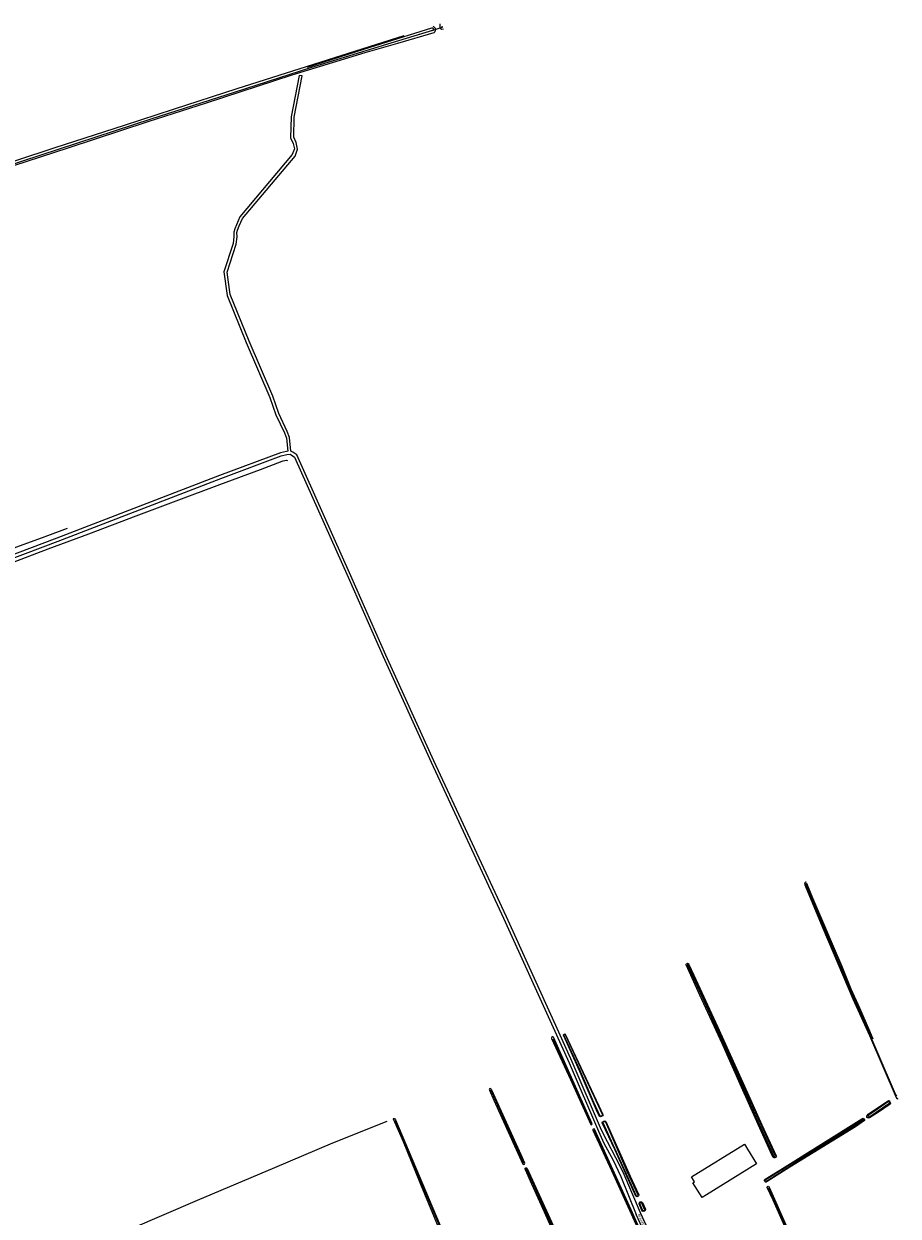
# Model space of a CAD drawing. Extents: x 177628 to 188968, y 384226 to 390673.
# Tile 393 of 393: x 186907 to 187754, y 389518 to 390673. Entities that reach past the tile are written whole.
import ezdxf

# ---------------------------------------------------------------- set-up
doc = ezdxf.new("R2010")
doc.units = 0
doc.linetypes.add('STIPPELGROF', pattern=[2.5, 2, -0.5])
for name, color, linetype, lineweight in [('B02_T', 14, 'Continuous', 9), ('B14_F', 14, 'Continuous', 9), ('FOUTEN', 253, 'STIPPELGROF', 9), ('T07_F', 253, 'Continuous', 9), ('T09_F', 253, 'Continuous', 9), ('T22_F', 253, 'Continuous', 9), ('V06_F', 8, 'Continuous', 9), ('V06_T', 8, 'Continuous', 9), ('W01_F', 253, 'Continuous', 9), ('Z06', 7, 'Continuous', 9)]:
    doc.layers.add(name, color=color, linetype=linetype, lineweight=lineweight)
doc.styles.add('Legend', font='calibri.ttf')

msp = doc.modelspace()

# ---------------------------------------------------------------- linework, layer by layer
at = {"layer": 'B02_T', "linetype": 'Continuous'}
for points in [[(187607.678, 389582.637), (187616.431, 389568.433), (187567.787, 389538.472)], [(187567.787, 389538.472), (187563.53, 389535.85), (187554.783, 389550.045), (187556.371, 389551.023)]]:
    msp.add_lwpolyline(points, dxfattribs=at)
at = {"layer": 'B14_F', "linetype": 'Continuous'}
msp.add_lwpolyline([(187556.371, 389551.023), (187553.305, 389555.854), (187604.623, 389587.595), (187607.678, 389582.637)], dxfattribs=at)
at = {"layer": 'FOUTEN', "linetype": 'Continuous'}
msp.add_lwpolyline([(187312.272, 390669.395), (187311.893, 390669.072), (187310.923, 390668.612), (187262.168, 390653.854), (187185.24, 390630.278), (187110.291, 390605.999), (187030.627, 390580.484), (186939.877, 390550.98), (186835.774, 390516.869), (186667.096, 390461.852), (186589.47, 390436.666), (186502.764, 390408.079), (186430.226, 390384.305), (186357.508, 390360.719), (186319.032, 390348.378), (186269.25, 390332.126), (186222.103, 390316.486), (186170.211, 390300.055), (186057.733, 390262.566), (185977.079, 390236.323), (185851.821, 390195.677), (185807.195, 390181.382)], dxfattribs=at)
at = {"layer": 'T07_F', "linetype": 'Continuous'}
for points in [[(186627.219, 390051.21), (186662.356, 390064.36), (186719.502, 390085.475), (186776.913, 390107.004), (186818.955, 390123.16), (186860.726, 390138.173), (186897.115, 390151.624), (186930.044, 390164.1), (186969.497, 390178.791), (187015.352, 390196.19), (187054.232, 390210.724), (187096.34, 390226.404), (187135.949, 390241.043), (187156.664, 390248.961), (187157.861, 390249.326), (187159.423, 390249.743), (187160.984, 390249.899), (187161.973, 390249.848)], [(186865.185, 390153.428), (186876.69, 390157.848), (186899.847, 390165.957), (186927.245, 390176.214), (186948.735, 390184.287)], [(187419.302, 389689.676), (187450.832, 389619.645), (187456.005, 389607.264)], [(187358.927, 389640.051), (187390.714, 389569.007)], [(186859.775, 389441.719), (186885.448, 389452.475), (186926.848, 389470.089), (186970.265, 389488.298), (187010.131, 389505.627), (187074.953, 389533.318), (187149.7, 389564.998), (187205.944, 389588.852), (187258.624, 389609.999)], [(187265.853, 389610.596), (187293.44, 389545.926), (187316.621, 389490.76), (187365.194, 389374.444)], [(187458.894, 389601.251), (187476.823, 389561.396), (187506.585, 389496.189), (187527.61, 389449.165)], [(187393.274, 389564.152), (187429.791, 389482.487), (187457.278, 389421.797)], [(187627.647, 389545.658), (187675.985, 389437.342)]]:
    msp.add_lwpolyline(points, dxfattribs=at)
at = {"layer": 'T09_F', "linetype": 'Continuous'}
for points in [[(187309.789, 390670.028), (187309.906, 390672.601)], [(187313.051, 390667.564), (187311.607, 390667.241)], [(185804.294, 390184.282), (185867.779, 390204.712), (185950.346, 390231.566), (186033.912, 390258.828), (186115.019, 390284.945), (186164.537, 390300.847), (186242.281, 390326.078), (186333.594, 390355.657), (186427.005, 390386.572), (186481.407, 390404.7), (186565.448, 390431.865), (186648.536, 390459.046), (186725.076, 390483.935), (186781.102, 390501.939), (186861.453, 390528.061), (186936.823, 390552.866), (187003.925, 390574.44), (187051.498, 390589.808), (187113.285, 390610.133), (187275.114, 390661.211)], [(187268.874, 390653.947), (187303.987, 390664.154)], [(186383.108, 390367.545), (186467.82, 390395.039), (186557.058, 390424.646), (186633.118, 390449.089), (186712.019, 390475.247), (186776.222, 390495.974), (186856.756, 390522.543), (186949.549, 390552.559), (187026.923, 390578.083), (187083.537, 390596.119), (187166.482, 390623.193), (187237.239, 390644.75), (187268.874, 390653.947)], [(187664.37, 389841.414), (187663.919, 389841.229), (187663.111, 389840.715), (187662.967, 389840.409), (187662.866, 389839.535)], [(187662.866, 389839.535), (187680.53, 389796.794), (187709.653, 389728.407), (187725.717, 389692.89), (187751.594, 389632.803), (187752.107, 389631.877), (187752.979, 389631.54), (187753.533, 389631.774)], [(187621.53, 389606.443), (187635.343, 389576.384), (187635.52, 389575.851), (187635.174, 389574.892), (187634.663, 389574.613), (187634.209, 389574.447), (187633.417, 389574.453), (187632.933, 389574.638), (187632.339, 389575.332), (187631.614, 389576.695), (187618.026, 389606.583), (187601.93, 389642.62), (187582.988, 389685.146), (187561.513, 389731.978), (187548.259, 389761.186), (187548.32, 389761.807), (187548.595, 389762.28), (187549.106, 389762.559), (187549.549, 389762.747), (187549.91, 389762.699), (187550.225, 389762.46), (187550.672, 389761.721), (187555.747, 389751.2), (187578.455, 389701.509), (187607.508, 389637.161), (187621.53, 389606.443)], [(187448.089, 389623.659), (187455.697, 389606.604), (187456.303, 389606.397), (187456.913, 389606.696), (187457.039, 389607.364), (187452.978, 389616.673), (187419.719, 389691.176), (187419.135, 389691.545), (187418.527, 389691.549), (187417.792, 389690.785), (187417.604, 389690.037), (187436.159, 389650.249), (187448.089, 389623.659)], [(187429.412, 389692.736), (187446.177, 389655.286), (187461.056, 389620.781), (187463.949, 389614.579)], [(187467.701, 389615.971), (187464.023, 389624.279), (187431.44, 389693.812)], [(187383.56, 389582.385), (187390.005, 389568.048), (187390.671, 389567.886), (187391.419, 389568.155), (187391.74, 389569.095), (187388.466, 389577.166), (187360.079, 389639.832), (187358.97, 389641.195), (187358.324, 389641.318), (187357.693, 389641.008), (187357.394, 389640.422), (187357.546, 389639.714), (187361.949, 389630.339), (187383.56, 389582.385)], [(187734.428, 389618.627), (187725.702, 389612.985), (187724.709, 389612.753), (187723.855, 389612.93), (187723.211, 389613.551), (187723.049, 389614.748), (187724.568, 389616.685), (187744.154, 389629.696), (187744.905, 389629.554), (187745.616, 389628.625), (187746.016, 389627.289), (187745.666, 389626.266), (187734.428, 389618.627)], [(187753.533, 389631.774), (187753.533, 389631.775)], [(187264.605, 389611.728), (187264.471, 389612.2), (187264.571, 389612.396), (187264.925, 389612.57), (187265.728, 389612.328)], [(187291.281, 389548.565), (187274.211, 389589.949), (187264.605, 389611.728)], [(187265.728, 389612.328), (187266.603, 389611.242), (187322.291, 389479.854), (187352.225, 389409.051), (187366.809, 389373.633), (187366.409, 389372.655), (187365.501, 389372.015), (187364.953, 389372.235), (187363.961, 389373.361), (187329.314, 389456.564), (187291.281, 389548.565)], [(187499.48, 389537.228), (187479.285, 389581.703), (187466.879, 389608.299)], [(187470.496, 389609.66), (187494.064, 389556.428), (187502.385, 389538.378)], [(187648.587, 389565.204), (187626.772, 389551.355), (187625.709, 389550.919), (187624.957, 389550.891), (187624.38, 389551.374), (187624.009, 389552.129), (187624.05, 389552.915), (187624.807, 389553.627), (187641.536, 389564.13), (187718.483, 389612.254), (187719.34, 389612.589), (187720.294, 389612.206), (187720.935, 389611.073), (187720.898, 389610.628), (187712.065, 389604.509), (187648.587, 389565.204)], [(187525.187, 389452.799), (187526.736, 389448.716), (187527.4, 389448.082), (187528.067, 389447.956), (187528.495, 389448.216), (187528.701, 389448.721), (187510.394, 389489.135), (187494.881, 389523.957), (187459.421, 389602.022), (187459.16, 389602.348), (187458.328, 389602.192), (187458.044, 389602.052), (187457.797, 389601.629), (187457.875, 389601.162), (187475.684, 389561.967), (187493.358, 389523.563), (187525.187, 389452.799)], [(187410.902, 389521.65), (187398.746, 389548.729), (187392.456, 389562.652), (187392.091, 389563.695), (187392.233, 389564.302), (187392.765, 389564.612), (187393.609, 389564.684), (187394.213, 389564.052), (187434.78, 389474.857), (187458.128, 389423.063), (187458.704, 389421.39), (187458.367, 389420.883), (187457.6, 389420.653), (187456.622, 389421.053), (187455.381, 389423.084), (187426.144, 389487.483), (187410.902, 389521.65)], [(187675.256, 389437.073), (187672.637, 389442.993), (187632.513, 389533.399), (187626.777, 389545.442), (187626.644, 389545.973), (187626.835, 389546.279), (187627.093, 389546.534), (187627.625, 389546.752), (187628.238, 389546.542), (187628.729, 389545.889), (187676.667, 389437.594)], [(187505.583, 389522.811), (187502.69, 389529.746)], [(187505.725, 389531.135), (187508.781, 389524.504)]]:
    msp.add_lwpolyline(points, dxfattribs=at)
at = {"layer": 'T09_F', "linetype": 'Continuous', "extrusion": (0, 0, -1)}
for centre, radius, start, end in [((-187301.384, 390666.95), 3.82, 116.492042, 227.046462), ((-187312.036, 390669.507), 2.307, 280.725468, 13.040561), ((-187430.465, 389693.201), 1.151, 336.192397, 147.909264), ((-187465.379, 389616.478), 2.377, 192.321061, 306.969017), ((-187469.119, 389607.833), 2.288, 11.751431, 127.008071), ((-187500.725, 389538.328), 1.661, 178.288264, 318.517563), ((-187504.376, 389530.071), 1.718, 349.075603, 141.740988), ((-187506.877, 389524.234), 1.923, 171.915416, 312.291688)]:
    msp.add_arc(centre, radius, start, end, dxfattribs=at)
at = {"layer": 'T22_F', "linetype": 'Continuous'}
msp.add_lwpolyline([(187176.121, 390622.114), (187173.175, 390622.678)], dxfattribs=at)
at = {"layer": 'V06_F', "linetype": 'Continuous'}
for points in [[(187173.175, 390622.678), (187165.535, 390582.7), (187164.963, 390562.214), (187167.371, 390556.861), (187168.601, 390551.537), (187166.654, 390546.065), (187115.793, 390485.55), (187112.485, 390478.048), (187110.842, 390473.938), (187109.896, 390470.999), (187110.135, 390466.509), (187109.393, 390459.878), (187100.327, 390432.384), (187103.658, 390409.592), (187122.01, 390364.064), (187144.82, 390310.835), (187150.73, 390293.987), (187159.012, 390276.559), (187161.127, 390271.321), (187162.223, 390258.583), (187160.982, 390258.497), (187155.089, 390257.189), (187096.243, 390235.122), (186938.677, 390174.375), (186792.232, 390119.173)], [(187170.676, 390548.419), (187171.721, 390551.359), (187170.227, 390557.823), (187167.981, 390562.818), (187168.527, 390582.374), (187176.121, 390622.114)], [(187421.832, 389702.438), (187374.088, 389807.736), (187303.772, 389958.797), (187257.288, 390061.238), (187223.491, 390137.949), (187171.102, 390255.101), (187167.073, 390257.725), (187165.224, 390258.696), (187164.077, 390272.027), (187161.76, 390277.765), (187153.508, 390295.131), (187147.618, 390311.923), (187124.78, 390365.216), (187106.574, 390410.38), (187103.397, 390432.118), (187112.339, 390459.234), (187113.143, 390466.421), (187112.922, 390470.607), (187113.666, 390472.92), (187115.251, 390476.886), (187118.365, 390483.948), (187169.3, 390544.549), (187170.676, 390548.419)], [(186628.035, 390056.812), (186793.27, 390116.357), (186939.745, 390171.571), (187097.309, 390232.318), (187155.945, 390254.305), (187161.414, 390255.519), (187164.423, 390255.728), (187165.553, 390255.135), (187168.724, 390253.069), (187220.753, 390136.725), (187254.552, 390060.008), (187301.046, 389957.545), (187371.362, 389806.484), (187419.464, 389700.396)], [(187419.464, 389700.396), (187434.974, 389666.19), (187463.391, 389600.076), (187468.507, 389588.492), (187477.494, 389572.129), (187484.949, 389556.118), (187499.895, 389519.542)], [(187503.95, 389521.049), (187487.252, 389560.452), (187480.144, 389574.422), (187471.927, 389589.76), (187466.147, 389601.26), (187437.718, 389667.402), (187421.832, 389702.438)]]:
    msp.add_lwpolyline(points, dxfattribs=at)
at = {"layer": 'V06_T', "linetype": 'Continuous'}
for points in [[(187564.787, 389378.73), (187499.895, 389519.542)], [(187511.335, 389505.051), (187503.95, 389521.049)]]:
    msp.add_lwpolyline(points, dxfattribs=at)
at = {"layer": 'W01_F', "linetype": 'Continuous'}
for points in [[(187312.272, 390669.395), (187311.893, 390669.072), (187310.923, 390668.612), (187262.168, 390653.854), (187185.24, 390630.278), (187110.291, 390605.999), (187030.627, 390580.484), (186939.877, 390550.98), (186835.774, 390516.869), (186667.096, 390461.852), (186589.47, 390436.666), (186502.764, 390408.079), (186430.226, 390384.305), (186357.508, 390360.719), (186319.032, 390348.378), (186269.25, 390332.126), (186222.103, 390316.486), (186170.211, 390300.055), (186057.733, 390262.566), (185977.079, 390236.323), (185851.821, 390195.677), (185807.195, 390181.382)], [(187302.489, 390666.059), (187262.168, 390653.854), (187185.24, 390630.278), (187110.291, 390605.999), (187030.627, 390580.484), (186939.877, 390550.98), (186835.774, 390516.869), (186667.096, 390461.852), (186589.47, 390436.666), (186502.764, 390408.079), (186430.226, 390384.305), (186357.508, 390360.719), (186319.032, 390348.378), (186269.25, 390332.126), (186222.103, 390316.486), (186170.211, 390300.055), (186057.733, 390262.566), (185977.079, 390236.323), (185851.821, 390195.677), (185827.569, 390187.908)], [(187301.452, 390668.287), (187235.535, 390647.719), (187181.145, 390630.446)], [(187302.489, 390666.059), (187302.518, 390666.068)], [(187752.401, 389634.436), (187752.244, 389634.359), (187752.126, 389634.359), (187751.588, 389635.096), (187750.123, 389638.323), (187692.396, 389771.878), (187664.232, 389838.91), (187664.049, 389839.644), (187664.313, 389840.186), (187664.844, 389840.3)], [(187664.844, 389840.3), (187670.675, 389825.978), (187683.094, 389796.724), (187690.483, 389779.474), (187698.731, 389760.533), (187707.839, 389737.909), (187715.987, 389719.724), (187725.619, 389697.232), (187728.903, 389689.68)], [(187591.429, 389671.15), (187571.725, 389714.542), (187550.598, 389760.952), (187550.197, 389761.769), (187550.017, 389761.907), (187549.734, 389761.852), (187549.426, 389761.504), (187549.49, 389760.972), (187560.687, 389736.303), (187582.917, 389687.646), (187599.222, 389650.838), (187618.565, 389607.608), (187632.986, 389575.734), (187633.411, 389575.154), (187633.886, 389575.105), (187634.544, 389575.428), (187634.662, 389576.049), (187591.429, 389671.15)], [(187458.783, 389627.841), (187445.147, 389659.636), (187429.782, 389693.002)], [(187431.098, 389693.627), (187466.972, 389615.907)], [(187464.704, 389614.819), (187458.783, 389627.841)], [(187731.323, 389620.002), (187724.691, 389615.643), (187724.239, 389614.655), (187724.576, 389613.969), (187725.19, 389613.759), (187726.151, 389614.23), (187744.503, 389626.806), (187745.193, 389627.655), (187745.097, 389628.545), (187744.794, 389629.163), (187744.074, 389628.895), (187731.323, 389620.002)], [(187752.401, 389634.438), (187752.401, 389634.436)], [(187499.965, 389537.264), (187467.676, 389608.281)], [(187470.011, 389609.18), (187490.715, 389561.514), (187501.538, 389537.959)], [(187678.693, 389586.528), (187718.78, 389611.552), (187719.534, 389611.751), (187720.044, 389611.405), (187720.28, 389610.925), (187666.314, 389577.222), (187627.081, 389552.192), (187626.189, 389551.754), (187625.541, 389551.862), (187625.238, 389552.479), (187625.378, 389552.889), (187626.24, 389553.908), (187678.693, 389586.528)], [(187506.152, 389523.122), (187503.19, 389530.025)], [(187504.876, 389530.695), (187507.969, 389523.963)]]:
    msp.add_lwpolyline(points, dxfattribs=at)
msp.add_arc((187302.144, 390667.254), 1.243, 287.522504, 123.796436, dxfattribs=at)
at = {"layer": 'W01_F', "linetype": 'Continuous', "extrusion": (0, 0, -1)}
for centre, radius, start, end in [((-187312.666, 390670.242), 0.79, 308.463224, 5.4788), ((-187430.573, 389693.035), 0.792, 357.642079, 131.54959), ((-187465.551, 389615.961), 1.422, 182.181179, 306.563093), ((-187469.035, 389608.234), 1.359, 1.971656, 135.913865), ((-187500.653, 389537.834), 0.894, 171.955211, 320.370143), ((-187504.138, 389530.096), 0.951, 355.718439, 140.936778), ((-187506.863, 389523.97), 1.106, 180.339102, 309.986699)]:
    msp.add_arc(centre, radius, start, end, dxfattribs=at)

# ---------------------------------------------------------------- texts
at = {"layer": 'Z06', "linetype": 'Continuous', "style": 'Legend'}
msp.add_text('Kraaienhut', height=2.5, rotation=294.591001, dxfattribs=at).set_placement((187501.212, 389519.226))

doc.saveas('drawing.dxf')
